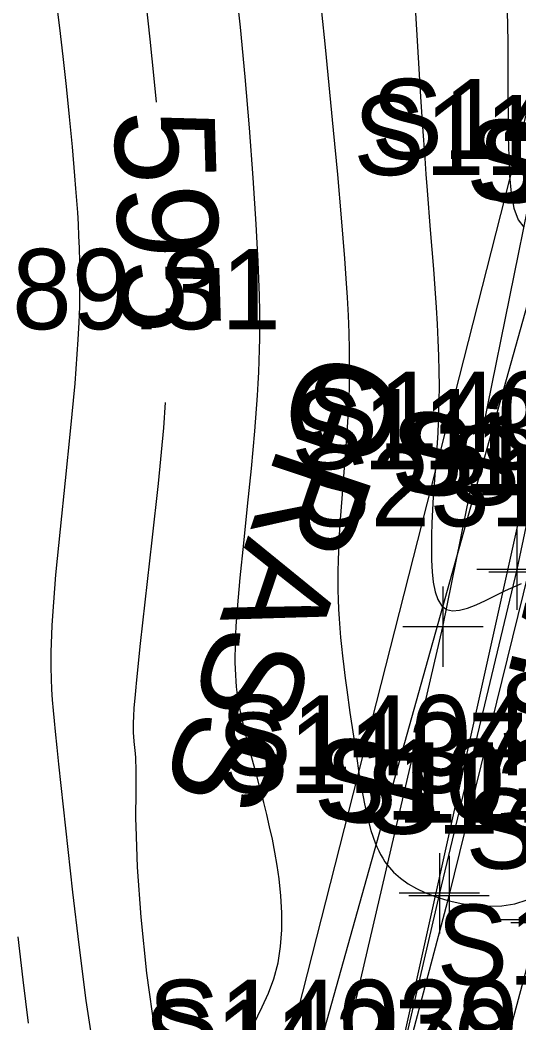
# Model space of a CAD drawing. Extents: x 1729869 to 1735532, y 648588 to 653771.
# Drawn here: x 1730309.44 to 1730334.28, y 652724.82 to 652774.79 of the extents above; entities that cross this region are included whole.
import ezdxf

# ---------------------------------------------------------------- set-up
doc = ezdxf.new("R2010")
doc.units = 0
for name, color, linetype in [('SURVEY - CONTOURS - Index with Text', 7, 'Continuous'), ('SURVEY - CONTOURS - Intermediate with optional Text', 7, 'Continuous'), ('SURVEY - DRAINAGE - Area Shapes', 7, 'Continuous'), ('SURVEY - DTM - Breaklines', 7, 'Continuous'), ('SURVEY - DTM - Breaklines - Points - Elevations', 7, 'Continuous'), ('SURVEY - DTM - Breaklines - Points - Locators', 7, 'Continuous'), ('SURVEY - DTM - Breaklines - Points - Numbers', 7, 'Continuous'), ('SURVEY - ROADSIDE BARRIERS - Points - Locators', 7, 'Continuous'), ('SURVEY - ROADSIDE BARRIERS - Points - Numbers', 7, 'Continuous'), ('SURVEY - ROADSIDE BARRIERS with Text', 7, 'Continuous'), ('SURVEY - TRANSPORTATION - Features', 7, 'Continuous'), ('SURVEY - TRANSPORTATION - Features - Points - Locators', 7, 'Continuous'), ('SURVEY - TRANSPORTATION - Features - Points - Numbers', 7, 'Continuous'), ('SURVEY - TRANSPORTATION - Features Text', 7, 'Continuous'), ('SURVEY - TRANSPORTATION - Roads - Points - Numbers', 7, 'Continuous'), ('SURVEY - UTILITIES - Gas with Text', 7, 'Continuous'), ('SURVEY - UTILITIES - Water with Text', 7, 'Continuous'), ('SURVEY - VEGETATION - Features with Text', 7, 'Continuous')]:
    doc.layers.add(name, color=color, linetype=linetype)

msp = doc.modelspace()

# ---------------------------------------------------------------- linework, layer by layer
at = {"layer": 'SURVEY - CONTOURS - Index with Text'}
for points in [[(1730316.239, 652770.697), (1730316.122, 652771.888), (1730315.92, 652773.847), (1730315.723, 652775.672)], [(1730316.16, 652724.347), (1730315.753, 652727.291), (1730315.468, 652730.081), (1730315.293, 652732.573), (1730315.216, 652734.626), (1730315.211, 652735.013), (1730315.209, 652735.372), (1730315.213, 652736.011), (1730315.222, 652736.811), (1730315.223, 652737.26), (1730315.221, 652737.455), (1730315.218, 652737.631), (1730315.212, 652737.793), (1730315.199, 652738.028), (1730315.182, 652738.238), (1730315.118, 652738.839), (1730315.099, 652739.088), (1730315.091, 652739.266), (1730315.087, 652739.525), (1730315.091, 652739.777), (1730315.103, 652740.093), (1730315.128, 652740.523), (1730315.165, 652741.005), (1730315.214, 652741.55), (1730315.233, 652741.749), (1730315.442, 652743.733), (1730316.023, 652748.875), (1730316.326, 652751.699), (1730316.592, 652754.47), (1730316.688, 652755.729)]]:
    msp.add_lwpolyline(points, dxfattribs=at)
at = {"layer": 'SURVEY - CONTOURS - Intermediate with optional Text'}
for points in [[(1730320.825, 652724.248), (1730321.503, 652725.616), (1730321.814, 652726.304), (1730322.076, 652727.008), (1730322.285, 652727.806), (1730322.416, 652728.626), (1730322.478, 652729.462), (1730322.48, 652730.307), (1730322.433, 652731.152), (1730322.344, 652731.991), (1730322.247, 652732.662), (1730322.133, 652733.322), (1730322.005, 652733.968), (1730321.867, 652734.598), (1730321.723, 652735.21), (1730321.575, 652735.802), (1730321.451, 652736.283), (1730321.209, 652737.197), (1730320.871, 652738.452), (1730320.697, 652739.114), (1730320.618, 652739.431), (1730320.544, 652739.741), (1730320.476, 652740.045), (1730320.413, 652740.345), (1730320.354, 652740.661), (1730320.302, 652740.978), (1730320.278, 652741.138), (1730320.257, 652741.3), (1730320.226, 652741.573), (1730320.2, 652741.856), (1730320.18, 652742.15), (1730320.166, 652742.457), (1730320.158, 652742.781), (1730320.157, 652743.123), (1730320.161, 652743.459), (1730320.17, 652743.815), (1730320.185, 652744.191), (1730320.206, 652744.589), (1730320.232, 652745.011), (1730320.265, 652745.457), (1730320.401, 652747.001), (1730320.575, 652748.728), (1730320.768, 652750.568), (1730320.961, 652752.453), (1730321.134, 652754.314), (1730321.268, 652756.084), (1730321.303, 652756.678), (1730321.33, 652757.256), (1730321.351, 652757.82), (1730321.366, 652758.375), (1730321.374, 652758.924), (1730321.377, 652759.47), (1730321.372, 652760.267), (1730321.356, 652761.076), (1730321.33, 652761.906), (1730321.294, 652762.768), (1730321.248, 652763.671), (1730321.193, 652764.624), (1730321.042, 652766.932), (1730320.857, 652769.417), (1730320.644, 652771.958), (1730320.412, 652774.434), (1730320.169, 652776.724)], [(1730313.167, 652723.132), (1730312.737, 652725.935), (1730312.375, 652728.708), (1730312.069, 652731.342), (1730311.374, 652737.719), (1730311.286, 652738.55), (1730311.205, 652739.335), (1730311.151, 652739.869), (1730311.103, 652740.393), (1730311.062, 652740.913), (1730311.028, 652741.437), (1730311.003, 652741.973), (1730310.99, 652742.527), (1730310.987, 652742.915), (1730310.991, 652743.317), (1730311, 652743.734), (1730311.015, 652744.169), (1730311.036, 652744.623), (1730311.063, 652745.099), (1730311.223, 652747.144), (1730311.445, 652749.431), (1730311.698, 652751.854), (1730311.952, 652754.305), (1730312.176, 652756.679), (1730312.338, 652758.869), (1730312.381, 652759.721), (1730312.409, 652760.528), (1730312.423, 652761.296), (1730312.424, 652762.033), (1730312.415, 652762.747), (1730312.396, 652763.444), (1730312.372, 652764.033), (1730312.344, 652764.619), (1730312.309, 652765.207), (1730312.269, 652765.802), (1730312.224, 652766.408), (1730312.174, 652767.03), (1730312.048, 652768.472), (1730311.904, 652769.972), (1730311.748, 652771.489), (1730311.585, 652772.981), (1730311.421, 652774.408), (1730311.26, 652775.728)], [(1730324.459, 652775.206), (1730324.629, 652773.443), (1730325.033, 652769.301), (1730325.241, 652767.105), (1730325.433, 652764.947), (1730325.597, 652762.918), (1730325.668, 652761.914), (1730325.727, 652760.965), (1730325.774, 652760.065), (1730325.807, 652759.205), (1730325.828, 652758.379), (1730325.836, 652757.579), (1730325.835, 652757.197), (1730325.83, 652756.817), (1730325.823, 652756.44), (1730325.812, 652756.062), (1730325.798, 652755.684), (1730325.781, 652755.304), (1730325.717, 652754.219), (1730325.636, 652753.121), (1730325.459, 652750.946), (1730325.379, 652749.898), (1730325.316, 652748.896), (1730325.292, 652748.361), (1730325.275, 652747.843), (1730325.266, 652747.342), (1730325.264, 652746.855), (1730325.27, 652746.381), (1730325.281, 652745.919), (1730325.301, 652745.433), (1730325.328, 652744.958), (1730325.361, 652744.49), (1730325.4, 652744.028), (1730325.444, 652743.569), (1730325.494, 652743.112), (1730325.56, 652742.558), (1730325.632, 652741.996), (1730325.71, 652741.422), (1730325.868, 652740.29), (1730326.04, 652739.104), (1730326.223, 652737.878), (1730326.334, 652737.156), (1730326.452, 652736.437), (1730326.585, 652735.73), (1730326.738, 652735.048), (1730326.915, 652734.4), (1730327.124, 652733.799), (1730327.209, 652733.593), (1730327.3, 652733.395), (1730327.397, 652733.204), (1730327.501, 652733.021), (1730327.613, 652732.846), (1730327.734, 652732.679), (1730328.037, 652732.333), (1730328.382, 652732.024), (1730328.766, 652731.75), (1730329.184, 652731.509), (1730329.632, 652731.299), (1730330.105, 652731.117), (1730330.316, 652731.048), (1730330.53, 652730.983), (1730330.749, 652730.922), (1730330.965, 652730.868), (1730331.185, 652730.818), (1730331.409, 652730.773), (1730331.636, 652730.733), (1730331.866, 652730.699), (1730332.1, 652730.671), (1730332.761, 652730.629), (1730333.425, 652730.653), (1730334.075, 652730.757), (1730334.692, 652730.956)], [(1730333.7, 652775.203), (1730333.714, 652774.529), (1730333.725, 652773.678), (1730333.73, 652772.785), (1730333.737, 652770.913), (1730333.742, 652769.954), (1730333.752, 652768.993), (1730333.773, 652767.989), (1730333.817, 652767.032), (1730333.9, 652766.162), (1730334.037, 652765.418), (1730334.243, 652764.84), (1730334.533, 652764.468)], [(1730329.125, 652775.149), (1730329.231, 652773.482), (1730329.388, 652770.966), (1730329.486, 652769.47), (1730329.594, 652767.912), (1730329.653, 652767.111), (1730329.715, 652766.299), (1730329.871, 652764.348), (1730329.951, 652763.366), (1730330.027, 652762.387), (1730330.099, 652761.42), (1730330.162, 652760.471), (1730330.21, 652759.647), (1730330.249, 652758.844), (1730330.278, 652758.059), (1730330.297, 652757.293), (1730330.304, 652756.547), (1730330.298, 652755.821), (1730330.285, 652755.275), (1730330.265, 652754.736), (1730330.239, 652754.232), (1730330.208, 652753.728), (1730330.174, 652753.222), (1730330.06, 652751.671), (1730330.017, 652751.035), (1730329.979, 652750.392), (1730329.948, 652749.747), (1730329.928, 652749.108), (1730329.922, 652748.48), (1730329.932, 652747.871), (1730329.962, 652747.304), (1730330.018, 652746.778), (1730330.11, 652746.309), (1730330.244, 652745.916), (1730330.43, 652745.614), (1730330.675, 652745.422), (1730330.975, 652745.351), (1730331.328, 652745.379), (1730331.726, 652745.488), (1730332.157, 652745.657), (1730332.612, 652745.867), (1730333.612, 652746.361), (1730333.878, 652746.487), (1730334.144, 652746.606), (1730334.407, 652746.716)], [(1730309.851, 652724.807), (1730309.588, 652726.957), (1730309.343, 652729.114)]]:
    msp.add_lwpolyline(points, dxfattribs=at)
at = {"layer": 'SURVEY - DRAINAGE - Area Shapes'}
msp.add_lwpolyline([(1730420.11, 652914.757), (1730410.004, 652917.745), (1730375.549, 652915.217), (1730367.509, 652888.559), (1730353.038, 652861.901), (1730352.269, 652824.994), (1730351.531, 652812.297), (1730344.18, 652800.806), (1730336.141, 652758.291), (1730326.493, 652714.857), (1730375.998, 652701.55), (1730398.389, 652800.117), (1730421.474, 652903.014)], close=True, dxfattribs=at)
at = {"layer": 'SURVEY - DTM - Breaklines'}
for points in [[(1730313.837, 652651.712), (1730316.485, 652661.373), (1730323.111, 652685.494), (1730327.227, 652700.38), (1730328.278, 652704.212), (1730330.477, 652712.158), (1730331.487, 652715.679), (1730335.323, 652729.95), (1730339.336, 652746.238), (1730342.742, 652760.823), (1730344.85, 652771.178), (1730347.134, 652785.948), (1730348.457, 652795.674), (1730349.204, 652802.197), (1730349.614, 652805.586), (1730351.322, 652820.352), (1730351.958, 652834.921)], [(1730322.209, 652708.944), (1730330.501, 652744.565), (1730338.276, 652782.942), (1730338.483, 652798.723), (1730330.891, 652800.635), (1730282.6, 652812.876), (1730222.631, 652833.099)]]:
    msp.add_lwpolyline(points, dxfattribs=at)
at = {"layer": 'SURVEY - DTM - Breaklines - Points - Locators'}
for p, q in [((1730330.501, 652746.565), (1730330.501, 652742.565)), ((1730332.501, 652744.565), (1730328.501, 652744.565)), ((1730337.323, 652729.95), (1730333.323, 652729.95))]:
    msp.add_line(p, q, dxfattribs=at)
at = {"layer": 'SURVEY - ROADSIDE BARRIERS - Points - Locators'}
for p, q in [((1730334.185, 652749.411), (1730334.185, 652745.411)), ((1730336.185, 652747.411), (1730332.185, 652747.411)), ((1730330.323, 652733.279), (1730330.323, 652729.279)), ((1730332.323, 652731.279), (1730328.323, 652731.279))]:
    msp.add_line(p, q, dxfattribs=at)
at = {"layer": 'SURVEY - ROADSIDE BARRIERS with Text'}
msp.add_lwpolyline([(1730340.939, 652806.573), (1730340.775, 652803.156), (1730340.608, 652796.868), (1730340.235, 652787.161), (1730338.91, 652772.253), (1730337.275, 652762.068), (1730334.185, 652747.411), (1730330.323, 652731.279), (1730327.009, 652716.984), (1730326.179, 652713.411), (1730324.217, 652705.446), (1730323.773, 652703.931)], dxfattribs=at)
at = {"layer": 'SURVEY - TRANSPORTATION - Features'}
msp.add_lwpolyline([(1730323.868, 652705.552), (1730326.045, 652713.45), (1730327.058, 652716.97), (1730330.809, 652731.15), (1730334.782, 652747.275), (1730338.168, 652761.865), (1730340.234, 652772.013), (1730342.401, 652786.78), (1730343.706, 652796.397), (1730344.429, 652802.74), (1730349.204, 652802.197)], dxfattribs=at)
at = {"layer": 'SURVEY - TRANSPORTATION - Features - Points - Locators'}
for p, q in [((1730336.782, 652747.275), (1730332.782, 652747.275)), ((1730330.809, 652733.15), (1730330.809, 652729.15)), ((1730332.809, 652731.15), (1730328.809, 652731.15)), ((1730337.889, 652729.8), (1730333.889, 652729.8))]:
    msp.add_line(p, q, dxfattribs=at)
at = {"layer": 'SURVEY - UTILITIES - Gas with Text'}
msp.add_lwpolyline([(1730630.045, 653341.695), (1730572.276, 653246.075), (1730539.169, 653186.733), (1730446.489, 653075.37), (1730392.782, 652944.979), (1730342.99, 652802.986), (1730321.115, 652716.94), (1730318.369, 652707.324)], dxfattribs=at)
at = {"layer": 'SURVEY - UTILITIES - Water with Text'}
msp.add_lwpolyline([(1730390.836, 652961.218), (1730300.379, 652638.057)], dxfattribs=at)

# ---------------------------------------------------------------- texts
at = {"layer": 'SURVEY - CONTOURS - Index with Text'}
msp.add_text('595', height=5, rotation=271.7186, dxfattribs=at).set_placement((1730314.124, 652770.269))
at = {"layer": 'SURVEY - DTM - Breaklines - Points - Elevations'}
msp.add_text('EL-589.31', height=4, dxfattribs=at).set_placement((1730297.739, 652759.389))
at = {"layer": 'SURVEY - DTM - Breaklines - Points - Numbers'}
for s, p in [('S10241', (1730331.66, 652765.823)), ('S10240', (1730327.923, 652751.238)), ('S231', (1730323.323, 652749.565)), ('S10239', (1730324.068, 652734.95))]:
    msp.add_text(s, height=4, dxfattribs=at).set_placement(p)
at = {"layer": 'SURVEY - ROADSIDE BARRIERS - Points - Numbers'}
for s, p in [('S11373', (1730326.035, 652767.068)), ('S11372', (1730322.945, 652752.411)), ('S11371', (1730319.241, 652736.279)), ('S11370', (1730315.596, 652721.984))]:
    msp.add_text(s, height=4, dxfattribs=at).set_placement(p)
at = {"layer": 'SURVEY - TRANSPORTATION - Features - Points - Numbers'}
for s, p in [('S14042', (1730326.928, 652767.865)), ('S11111', (1730332.231, 652765.693)), ('S14041', (1730323.7, 652753.275)), ('S11110', (1730328.494, 652751.108)), ('S13807', (1730330.781, 652750.626)), ('S14040', (1730319.396, 652737.15)), ('S11109', (1730324.634, 652734.8)), ('S13806', (1730326.634, 652734.244)), ('S13805', (1730326.744, 652734.244)), ('S14039', (1730315.803, 652722.97))]:
    msp.add_text(s, height=4, dxfattribs=at).set_placement(p)
at = {"layer": 'SURVEY - TRANSPORTATION - Features Text'}
msp.add_text('S.W.', height=5, rotation=256.1388, dxfattribs=at).set_placement((1730337.118, 652755.958))
at = {"layer": 'SURVEY - TRANSPORTATION - Roads - Points - Numbers'}
for s, p in [('S12537', (1730333.272, 652738.292)), ('S12536', (1730331.625, 652732.502)), ('S12535', (1730330.184, 652726.717))]:
    msp.add_text(s, height=4, dxfattribs=at).set_placement(p)
at = {"layer": 'SURVEY - VEGETATION - Features with Text'}
msp.add_text('GRASS', height=5, rotation=251.4179, dxfattribs=at).set_placement((1730323.994, 652758.63))

doc.saveas('drawing.dxf')
